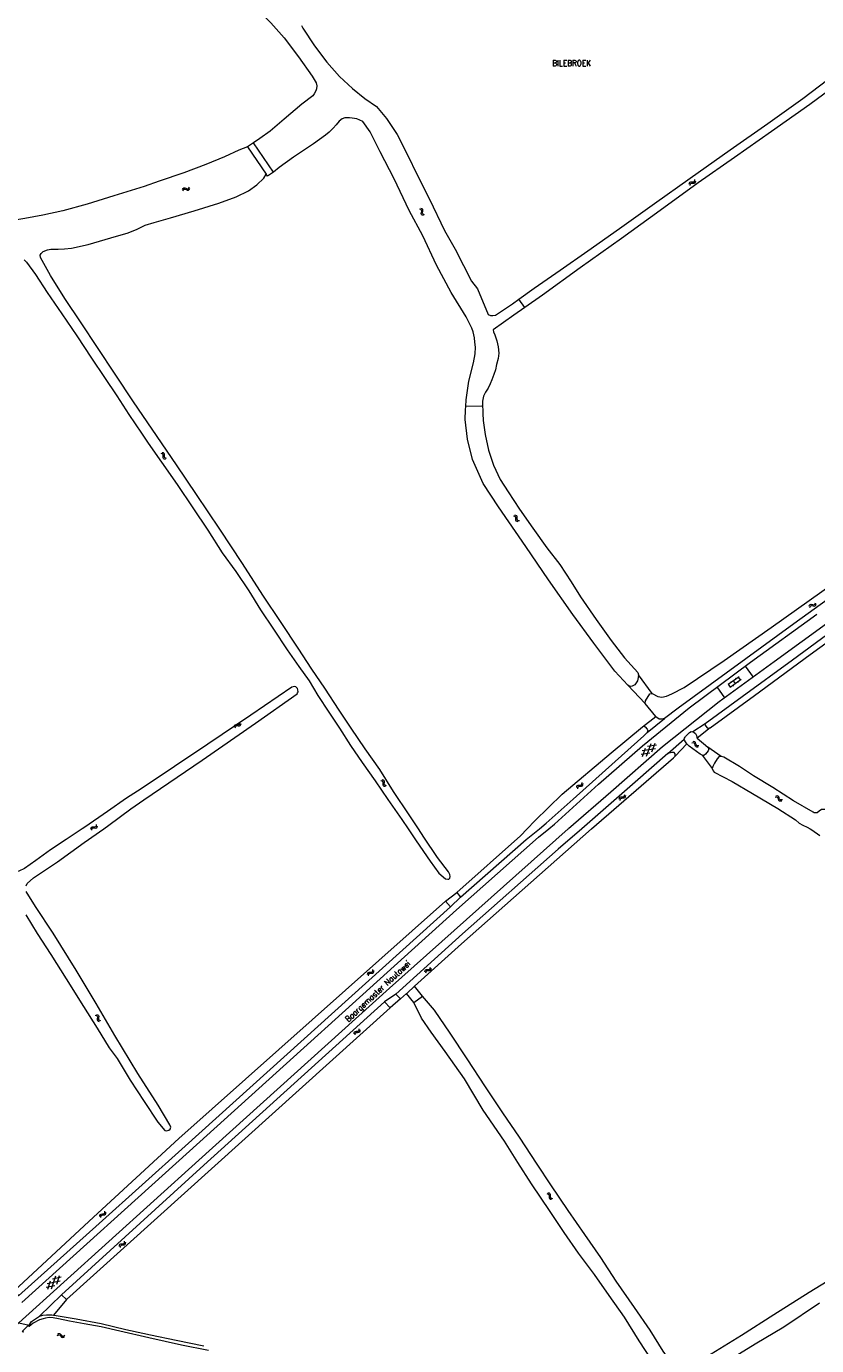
# Model space of a CAD drawing. Header units: metres. Extents: x 189705 to 199106, y 581686 to 588448.
# Tile 337 of 555: x 194142 to 194411, y 586824 to 587273. Entities that reach past the tile are written whole.
import ezdxf

# ---------------------------------------------------------------- set-up
doc = ezdxf.new("R2010")
doc.units = ezdxf.units.M
doc.layers.add('B-WA-OG-GBKN-G', color=7, linetype='Continuous', lineweight=18)
doc.styles.add('Style-STANDARD', font='STANDARD.shx')

msp = doc.modelspace()

# ---------------------------------------------------------------- linework, layer by layer
at = {"layer": 'B-WA-OG-GBKN-G'}
for p, q in [((194369.488, 587220.414), (194369.672, 587220.695)), ((194369.672, 587220.695), (194369.753, 587221.096)), ((194369.977, 587220.303), (194370.059, 587220.704)), ((194195.071, 587217.741), (194195.275, 587218.094)), ((194195.235, 587217.272), (194195.441, 587217.624)), ((194195.275, 587218.094), (194195.529, 587218.3)), ((194195.441, 587217.624), (194195.698, 587217.828)), ((194195.529, 587218.3), (194195.868, 587218.303)), ((194195.698, 587217.828), (194196.024, 587217.832)), ((194195.868, 587218.303), (194196.248, 587218.157)), ((194196.024, 587217.832), (194196.414, 587217.689)), ((194196.248, 587218.157), (194196.63, 587218.013)), ((194196.414, 587217.689), (194196.794, 587217.542)), ((194196.63, 587218.013), (194196.959, 587218.013)), ((194196.794, 587217.542), (194197.123, 587217.542)), ((194196.959, 587218.013), (194197.223, 587218.221)), ((194197.123, 587217.542), (194197.387, 587217.752)), ((194197.223, 587218.221), (194197.428, 587218.575)), ((194197.387, 587217.752), (194197.592, 587218.106)), ((194367.786, 587219.553), (194367.866, 587219.953)), ((194367.866, 587219.953), (194368.042, 587220.229)), ((194368.042, 587220.229), (194368.362, 587220.34)), ((194368.091, 587219.161), (194368.174, 587219.56)), ((194368.174, 587219.56), (194368.352, 587219.836)), ((194368.352, 587219.836), (194368.66, 587219.943)), ((194368.362, 587220.34), (194368.768, 587220.323)), ((194368.66, 587219.943), (194369.075, 587219.933)), ((194368.768, 587220.323), (194369.176, 587220.308)), ((194369.075, 587219.933), (194369.483, 587219.915)), ((194369.176, 587220.308), (194369.488, 587220.414)), ((194369.483, 587219.915), (194369.794, 587220.02)), ((194369.794, 587220.02), (194369.977, 587220.303)), ((194276.302, 587210.885), (194275.915, 587211.018)), ((194276.558, 587210.667), (194276.302, 587210.885)), ((194276.73, 587211.138), (194276.343, 587211.27)), ((194276.487, 587209.54), (194276.555, 587209.941)), ((194276.556, 587209.209), (194276.487, 587209.54)), ((194276.555, 587209.941), (194276.623, 587210.344)), ((194276.807, 587208.999), (194276.556, 587209.209)), ((194276.623, 587210.344), (194276.558, 587210.667)), ((194276.988, 587210.92), (194276.73, 587211.138)), ((194277.193, 587208.869), (194276.807, 587208.999)), ((194276.918, 587209.785), (194276.982, 587210.195)), ((194276.985, 587209.466), (194276.918, 587209.785)), ((194276.982, 587210.195), (194277.052, 587210.597)), ((194277.236, 587209.254), (194276.985, 587209.466)), ((194277.052, 587210.597), (194276.988, 587210.92)), ((194277.621, 587209.121), (194277.236, 587209.254)), ((194188.183, 587127.7), (194187.784, 587127.788)), ((194188.581, 587127.998), (194188.181, 587128.086)), ((194188.462, 587127.511), (194188.183, 587127.7)), ((194188.562, 587127.197), (194188.462, 587127.511)), ((194188.516, 587126.383), (194188.54, 587126.79)), ((194188.622, 587126.062), (194188.516, 587126.383)), ((194188.54, 587126.79), (194188.562, 587127.197)), ((194188.861, 587127.81), (194188.581, 587127.998)), ((194188.961, 587127.497), (194188.861, 587127.81)), ((194188.918, 587126.675), (194188.936, 587127.09)), ((194189.02, 587126.365), (194188.918, 587126.675)), ((194188.936, 587127.09), (194188.961, 587127.497)), ((194189.293, 587126.182), (194189.02, 587126.365)), ((194188.895, 587125.881), (194188.622, 587126.062)), ((194189.293, 587125.795), (194188.895, 587125.881)), ((194189.69, 587126.093), (194189.293, 587126.182)), ((194308.334, 587106.397), (194307.931, 587106.469)), ((194308.718, 587106.712), (194308.315, 587106.784)), ((194308.62, 587106.22), (194308.334, 587106.397)), ((194308.733, 587105.911), (194308.62, 587106.22)), ((194309.006, 587106.536), (194308.718, 587106.712)), ((194308.721, 587105.096), (194308.727, 587105.503)), ((194308.84, 587104.779), (194308.721, 587105.096)), ((194308.727, 587105.503), (194308.733, 587105.911)), ((194309.12, 587104.61), (194308.84, 587104.779)), ((194309.119, 587106.227), (194309.006, 587106.536)), ((194309.11, 587105.404), (194309.111, 587105.819)), ((194309.225, 587105.099), (194309.11, 587105.404)), ((194309.111, 587105.819), (194309.119, 587106.227)), ((194309.521, 587104.54), (194309.12, 587104.61)), ((194309.505, 587104.928), (194309.225, 587105.099)), ((194309.906, 587104.855), (194309.505, 587104.928)), ((194410.702, 587076.611), (194410.844, 587076.994)), ((194408.662, 587075.775), (194408.803, 587076.157)), ((194408.803, 587076.157), (194409.019, 587076.403)), ((194408.903, 587075.34), (194409.046, 587075.722)), ((194409.019, 587076.403), (194409.352, 587076.463)), ((194409.046, 587075.722), (194409.265, 587075.966)), ((194409.265, 587075.966), (194409.586, 587076.025)), ((194409.352, 587076.463), (194409.751, 587076.384)), ((194409.586, 587076.025), (194409.994, 587075.95)), ((194409.751, 587076.384), (194410.152, 587076.305)), ((194409.994, 587075.95), (194410.394, 587075.869)), ((194410.152, 587076.305), (194410.477, 587076.361)), ((194410.394, 587075.869), (194410.718, 587075.925)), ((194410.477, 587076.361), (194410.702, 587076.611)), ((194410.718, 587075.925), (194410.942, 587076.176)), ((194410.942, 587076.176), (194411.085, 587076.56)), ((194384.764, 587051.759), (194381.02, 587049.087)), ((194385.461, 587050.782), (194381.717, 587048.11)), ((194382.037, 587049.813), (194381.863, 587050.057)), ((194383.589, 587049.446), (194382.892, 587050.423)), ((194383.745, 587051.032), (194383.571, 587051.276)), ((194384.698, 587049.869), (194384.524, 587050.113)), ((194385.299, 587050.666), (194384.601, 587051.643)), ((194381.88, 587048.226), (194381.183, 587049.203)), ((194382.828, 587048.534), (194382.653, 587048.778)), ((194212.776, 587034.735), (194212.862, 587035.133)), ((194212.862, 587035.133), (194213.041, 587035.406)), ((194213.041, 587035.406), (194213.363, 587035.513)), ((194213.075, 587034.338), (194213.164, 587034.736)), ((194213.164, 587034.736), (194213.346, 587035.009)), ((194213.346, 587035.009), (194213.656, 587035.112)), ((194213.363, 587035.513), (194213.769, 587035.49)), ((194213.656, 587035.112), (194214.07, 587035.095)), ((194213.769, 587035.49), (194214.177, 587035.469)), ((194214.07, 587035.095), (194214.477, 587035.071)), ((194214.177, 587035.469), (194214.49, 587035.57)), ((194214.477, 587035.071), (194214.791, 587035.171)), ((194214.49, 587035.57), (194214.678, 587035.849)), ((194214.678, 587035.849), (194214.766, 587036.248)), ((194214.791, 587035.171), (194214.978, 587035.452)), ((194214.978, 587035.452), (194215.065, 587035.851)), ((194351.846, 587024.653), (194352.948, 587027.498)), ((194353.176, 587024.731), (194354.837, 587029.018)), ((194356.638, 587028.508), (194353.621, 587028.04)), ((194355.063, 587026.249), (194356.166, 587029.094)), ((194369.127, 587029.245), (194368.722, 587029.191)), ((194369.397, 587029.662), (194368.992, 587029.608)), ((194369.454, 587029.164), (194369.127, 587029.245)), ((194369.725, 587029.583), (194369.397, 587029.662)), ((194369.655, 587028.904), (194369.454, 587029.164)), ((194369.775, 587028.514), (194369.655, 587028.904)), ((194369.927, 587029.323), (194369.725, 587029.583)), ((194369.893, 587028.124), (194369.775, 587028.514)), ((194370.103, 587027.859), (194369.893, 587028.124)), ((194370.043, 587028.932), (194369.927, 587029.323)), ((194370.169, 587028.537), (194370.043, 587028.932)), ((194370.421, 587027.784), (194370.103, 587027.859)), ((194370.372, 587028.281), (194370.169, 587028.537)), ((194370.691, 587028.203), (194370.372, 587028.281)), ((194370.825, 587027.839), (194370.421, 587027.784)), ((194371.095, 587028.256), (194370.691, 587028.203)), ((194354.388, 587025.707), (194351.373, 587025.24)), ((194356.278, 587027.227), (194351.736, 587026.523)), ((194263.133, 587016.246), (194262.733, 587016.332)), ((194263.528, 587016.547), (194263.129, 587016.633)), ((194263.413, 587016.059), (194263.133, 587016.246)), ((194263.514, 587015.746), (194263.413, 587016.059)), ((194263.474, 587014.932), (194263.495, 587015.338)), ((194263.581, 587014.611), (194263.474, 587014.932)), ((194263.495, 587015.338), (194263.514, 587015.746)), ((194263.81, 587016.361), (194263.528, 587016.547)), ((194263.855, 587014.432), (194263.581, 587014.611)), ((194263.911, 587016.048), (194263.81, 587016.361)), ((194264.254, 587014.348), (194263.855, 587014.432)), ((194263.873, 587015.226), (194263.889, 587015.641)), ((194263.977, 587014.917), (194263.873, 587015.226)), ((194263.889, 587015.641), (194263.911, 587016.048)), ((194264.251, 587014.736), (194263.977, 587014.917)), ((194264.649, 587014.648), (194264.251, 587014.736)), ((194329.445, 587013.994), (194329.487, 587014.399)), ((194329.487, 587014.399), (194329.636, 587014.691)), ((194329.636, 587014.691), (194329.945, 587014.831)), ((194329.785, 587013.632), (194329.83, 587014.037)), ((194329.83, 587014.037), (194329.982, 587014.328)), ((194329.945, 587014.831), (194330.351, 587014.853)), ((194329.982, 587014.328), (194330.279, 587014.464)), ((194330.279, 587014.464), (194330.693, 587014.492)), ((194330.351, 587014.853), (194330.758, 587014.876)), ((194330.693, 587014.492), (194331.1, 587014.512)), ((194330.758, 587014.876), (194331.059, 587015.009)), ((194331.059, 587015.009), (194331.216, 587015.307)), ((194331.1, 587014.512), (194331.401, 587014.646)), ((194331.216, 587015.307), (194331.26, 587015.714)), ((194331.401, 587014.646), (194331.556, 587014.945)), ((194331.556, 587014.945), (194331.6, 587015.352)), ((194343.937, 587010.027), (194343.994, 587010.43)), ((194343.994, 587010.43), (194344.154, 587010.716)), ((194344.154, 587010.716), (194344.467, 587010.845)), ((194344.263, 587009.653), (194344.323, 587010.056)), ((194344.323, 587010.056), (194344.486, 587010.341)), ((194344.467, 587010.845), (194344.874, 587010.851)), ((194344.486, 587010.341), (194344.787, 587010.466)), ((194344.787, 587010.466), (194345.202, 587010.478)), ((194344.874, 587010.851), (194345.282, 587010.859)), ((194345.202, 587010.478), (194345.61, 587010.483)), ((194345.282, 587010.859), (194345.587, 587010.982)), ((194345.587, 587010.982), (194345.755, 587011.274)), ((194345.61, 587010.483), (194345.915, 587010.606)), ((194345.755, 587011.274), (194345.813, 587011.678)), ((194345.915, 587010.606), (194346.082, 587010.9)), ((194346.082, 587010.9), (194346.14, 587011.304)), ((194397.506, 587010.721), (194397.106, 587010.637)), ((194397.745, 587011.156), (194397.345, 587011.073)), ((194397.837, 587010.664), (194397.506, 587010.721)), ((194398.078, 587011.101), (194397.745, 587011.156)), ((194398.058, 587010.419), (194397.837, 587010.664)), ((194398.205, 587010.038), (194398.058, 587010.419)), ((194398.298, 587010.856), (194398.078, 587011.101)), ((194398.351, 587009.658), (194398.205, 587010.038)), ((194398.443, 587010.474), (194398.298, 587010.856)), ((194398.579, 587009.408), (194398.351, 587009.658)), ((194398.597, 587010.089), (194398.443, 587010.474)), ((194398.902, 587009.356), (194398.579, 587009.408)), ((194398.817, 587009.849), (194398.597, 587010.089)), ((194399.141, 587009.794), (194398.817, 587009.849)), ((194399.301, 587009.441), (194398.902, 587009.356)), ((194399.54, 587009.876), (194399.141, 587009.794)), ((194163.925, 587000.282), (194164.103, 587000.557)), ((194164.103, 587000.557), (194164.423, 587000.666)), ((194164.423, 587000.666), (194164.83, 587000.647)), ((194164.83, 587000.647), (194165.238, 587000.63)), ((194165.238, 587000.63), (194165.55, 587000.733)), ((194165.55, 587000.733), (194165.736, 587001.014)), ((194165.736, 587001.014), (194165.819, 587001.414)), ((194165.854, 587000.338), (194166.038, 587000.62)), ((194166.038, 587000.62), (194166.122, 587001.02)), ((194163.843, 586999.883), (194163.925, 587000.282)), ((194164.146, 586999.489), (194164.231, 586999.888)), ((194164.231, 586999.888), (194164.411, 587000.162)), ((194164.411, 587000.162), (194164.719, 587000.268)), ((194164.719, 587000.268), (194165.134, 587000.255)), ((194165.134, 587000.255), (194165.542, 587000.234)), ((194165.542, 587000.234), (194165.854, 587000.338)), ((194258.229, 586950.703), (194258.375, 586950.996)), ((194258.375, 586950.996), (194258.681, 586951.141)), ((194258.681, 586951.141), (194259.087, 586951.167)), ((194259.087, 586951.167), (194259.494, 586951.196)), ((194259.494, 586951.196), (194259.793, 586951.333)), ((194259.793, 586951.333), (194259.946, 586951.633)), ((194259.841, 586950.837), (194260.14, 586950.974)), ((194259.946, 586951.633), (194259.985, 586952.04)), ((194260.14, 586950.974), (194260.291, 586951.276)), ((194260.291, 586951.276), (194260.33, 586951.683)), ((194277.722, 586951.258), (194277.782, 586951.661)), ((194277.782, 586951.661), (194277.944, 586951.945)), ((194277.944, 586951.945), (194278.258, 586952.072)), ((194278.046, 586950.881), (194278.109, 586951.284)), ((194278.109, 586951.284), (194278.273, 586951.568)), ((194278.258, 586952.072), (194278.664, 586952.075)), ((194278.273, 586951.568), (194278.575, 586951.69)), ((194278.575, 586951.69), (194278.99, 586951.7)), ((194278.664, 586952.075), (194279.073, 586952.08)), ((194278.99, 586951.7), (194279.398, 586951.702)), ((194279.073, 586952.08), (194279.379, 586952.201)), ((194279.379, 586952.201), (194279.549, 586952.492)), ((194279.398, 586951.702), (194279.704, 586951.823)), ((194279.549, 586952.492), (194279.61, 586952.896)), ((194279.704, 586951.823), (194279.873, 586952.115)), ((194279.873, 586952.115), (194279.934, 586952.519)), ((194258.192, 586950.297), (194258.229, 586950.703)), ((194258.537, 586949.94), (194258.577, 586950.345)), ((194258.577, 586950.345), (194258.725, 586950.638)), ((194258.725, 586950.638), (194259.02, 586950.778)), ((194259.02, 586950.778), (194259.433, 586950.811)), ((194259.433, 586950.811), (194259.841, 586950.837)), ((194165.387, 586936.462), (194165.776, 586936.342)), ((194165.776, 586936.342), (194166.033, 586936.138)), ((194165.806, 586936.729), (194166.196, 586936.611)), ((194166.06, 586935.409), (194166.003, 586935.005)), ((194166.003, 586935.005), (194166.078, 586934.685)), ((194166.033, 586936.138), (194166.111, 586935.821)), ((194166.111, 586935.821), (194166.06, 586935.409)), ((194166.078, 586934.685), (194166.343, 586934.476)), ((194166.196, 586936.611), (194166.454, 586936.41)), ((194166.343, 586934.476), (194166.734, 586934.357)), ((194166.479, 586935.677), (194166.424, 586935.273)), ((194166.424, 586935.273), (194166.499, 586934.952)), ((194166.454, 586936.41), (194166.534, 586936.08)), ((194166.534, 586936.08), (194166.479, 586935.677)), ((194166.499, 586934.952), (194166.762, 586934.742)), ((194166.762, 586934.742), (194167.153, 586934.623)), ((194253.549, 586930.131), (194253.586, 586930.537)), ((194253.586, 586930.537), (194253.732, 586930.83)), ((194253.732, 586930.83), (194254.038, 586930.975)), ((194253.894, 586929.774), (194253.934, 586930.179)), ((194253.934, 586930.179), (194254.082, 586930.472)), ((194254.038, 586930.975), (194254.444, 586931.001)), ((194254.082, 586930.472), (194254.377, 586930.612)), ((194254.377, 586930.612), (194254.79, 586930.645)), ((194254.444, 586931.001), (194254.851, 586931.03)), ((194254.79, 586930.645), (194255.198, 586930.671)), ((194254.851, 586931.03), (194255.15, 586931.167)), ((194255.15, 586931.167), (194255.303, 586931.467)), ((194255.198, 586930.671), (194255.497, 586930.808)), ((194255.303, 586931.467), (194255.342, 586931.874)), ((194255.497, 586930.808), (194255.648, 586931.11)), ((194255.648, 586931.11), (194255.687, 586931.517)), ((194319.242, 586875.704), (194319.642, 586875.628)), ((194319.63, 586876.015), (194320.03, 586875.941)), ((194319.642, 586875.628), (194319.921, 586875.453)), ((194319.921, 586875.453), (194320.033, 586875.147)), ((194320.028, 586874.732), (194320.016, 586874.324)), ((194320.033, 586875.147), (194320.028, 586874.732)), ((194320.03, 586875.941), (194320.309, 586875.77)), ((194320.309, 586875.77), (194320.425, 586875.452)), ((194320.415, 586875.045), (194320.405, 586874.637)), ((194320.405, 586874.637), (194320.515, 586874.326)), ((194320.425, 586875.452), (194320.415, 586875.045)), ((194320.016, 586874.324), (194320.126, 586874.014)), ((194320.126, 586874.014), (194320.413, 586873.836)), ((194320.413, 586873.836), (194320.814, 586873.76)), ((194320.515, 586874.326), (194320.8, 586874.147)), ((194320.8, 586874.147), (194321.202, 586874.071)), ((194166.927, 586867.891), (194166.946, 586868.298)), ((194166.946, 586868.298), (194167.078, 586868.597)), ((194167.078, 586868.597), (194167.377, 586868.755)), ((194167.287, 586867.549), (194167.309, 586867.956)), ((194167.309, 586867.956), (194167.444, 586868.256)), ((194167.377, 586868.755), (194167.782, 586868.8)), ((194167.444, 586868.256), (194167.732, 586868.408)), ((194167.732, 586868.408), (194168.144, 586868.46)), ((194167.782, 586868.8), (194168.188, 586868.846)), ((194168.144, 586868.46), (194168.549, 586868.503)), ((194168.188, 586868.846), (194168.48, 586868.997)), ((194168.48, 586868.997), (194168.619, 586869.304)), ((194168.549, 586868.503), (194168.842, 586868.654)), ((194168.619, 586869.304), (194168.64, 586869.712)), ((194168.842, 586868.654), (194168.98, 586868.962)), ((194168.98, 586868.962), (194169, 586869.37)), ((194173.609, 586857.739), (194173.64, 586858.145)), ((194173.64, 586858.145), (194173.781, 586858.441)), ((194173.781, 586858.441), (194174.085, 586858.59)), ((194173.959, 586857.387), (194173.993, 586857.793)), ((194173.993, 586857.793), (194174.137, 586858.088)), ((194174.085, 586858.59), (194174.491, 586858.623)), ((194174.137, 586858.088), (194174.43, 586858.232)), ((194174.43, 586858.232), (194174.842, 586858.272)), ((194174.491, 586858.623), (194174.898, 586858.657)), ((194174.842, 586858.272), (194175.249, 586858.303)), ((194174.898, 586858.657), (194175.195, 586858.799)), ((194175.195, 586858.799), (194175.343, 586859.101)), ((194175.249, 586858.303), (194175.546, 586858.445)), ((194175.343, 586859.101), (194175.375, 586859.508)), ((194175.546, 586858.445), (194175.693, 586858.749)), ((194175.693, 586858.749), (194175.726, 586859.156)), ((194150.485, 586843.274), (194151.903, 586847.647)), ((194152.284, 586844.895), (194153.226, 586847.797)), ((194151.64, 586844.316), (194148.657, 586843.681)), ((194153.443, 586845.94), (194148.947, 586844.982)), ((194149.161, 586843.121), (194150.102, 586846.023)), ((194153.73, 586847.238), (194150.744, 586846.602)), ((194152.397, 586827.327), (194152.741, 586827.546)), ((194152.465, 586827.819), (194152.807, 586828.04)), ((194152.741, 586827.546), (194153.062, 586827.61)), ((194152.807, 586828.04), (194153.127, 586828.107)), ((194153.062, 586827.61), (194153.354, 586827.464)), ((194153.127, 586828.107), (194153.43, 586827.955)), ((194153.354, 586827.464), (194153.636, 586827.16)), ((194153.43, 586827.955), (194153.702, 586827.652)), ((194153.636, 586827.16), (194153.907, 586826.855)), ((194153.702, 586827.652), (194153.976, 586827.349)), ((194153.907, 586826.855), (194154.2, 586826.705)), ((194153.976, 586827.349), (194154.268, 586827.199)), ((194154.2, 586826.705), (194154.53, 586826.771)), ((194154.268, 586827.199), (194154.599, 586827.263)), ((194154.53, 586826.771), (194154.874, 586826.992)), ((194154.599, 586827.263), (194154.943, 586827.484))]:
    msp.add_line(p, q, dxfattribs=at)
at = {"layer": 'B-WA-OG-GBKN-G', "flags": 128}
for points in [[(194523.719, 587330.788), (194517.52, 587325.905), (194508.791, 587319.444), (194501.081, 587313.464), (194494.304, 587309.012), (194488.532, 587304.818), (194481.393, 587299.585), (194474.846, 587294.561), (194466.875, 587289.284), (194457.329, 587282.393), (194447.399, 587275.003), (194436.51, 587267.452), (194427.423, 587260.544), (194418.494, 587253.791), (194408.946, 587246.717), (194395.874, 587237.547), (194383.236, 587228.633), (194370.87, 587220.012), (194357.945, 587210.545), (194344.686, 587201.056), (194330.63, 587191.064), (194317.758, 587181.695), (194311.734, 587177.558)], [(194223.536, 587276.233), (194225.181, 587274.559), (194229.728, 587269.411), (194234.642, 587262.95), (194239.265, 587256.342), (194240.643, 587254.134), (194240.821, 587253.006), (194240.758, 587252.018), (194240.515, 587251.353), (194239.955, 587250.383), (194239.489, 587249.675), (194235.8, 587246.847), (194229.71, 587241.759), (194224.946, 587237.594), (194221.489, 587235.077), (194219.248, 587233.667)], [(194235.69, 587273.626), (194236.054, 587272.745), (194240.088, 587266.647), (194244.31, 587261.07), (194248.56, 587256.272), (194253.066, 587252.153), (194257.266, 587248.783), (194261.256, 587246.017), (194264.664, 587241.975), (194268.258, 587236.477), (194271.696, 587229.789), (194275.147, 587222.46), (194279.245, 587214.403), (194284.344, 587203.829), (194287.988, 587197.467), (194290.882, 587191.885), (194293.607, 587186.488), (194295.648, 587183.906), (194299.234, 587175.122), (194300.029, 587174.78), (194300.835, 587174.797), (194301.772, 587174.951), (194307.554, 587178.779), (194309.725, 587180.357)], [(194309.725, 587180.357), (194314.983, 587184.179), (194323.819, 587190.239), (194333.284, 587196.882), (194344.008, 587204.408), (194355.974, 587212.929), (194368.111, 587221.566), (194381.778, 587231.267), (194394.553, 587240.218), (194406.499, 587248.687), (194417.929, 587257.352)], [(194291.616, 587143.87), (194291.824, 587146.128), (194292.677, 587152.449), (194294.216, 587158.757), (194294.805, 587161.821), (194294.933, 587164.013), (194294.755, 587165.736), (194294.574, 587167.204), (194294.124, 587169.219), (194293.712, 587170.5), (194291.77, 587174.344), (194286.64, 587182.62), (194281.645, 587191.93), (194277.019, 587201.989), (194272.358, 587210.647), (194267.241, 587221.372), (194262.454, 587230.522), (194259.051, 587237.399), (194256.574, 587240.875), (194254.456, 587241.782), (194252.966, 587242.059), (194251.965, 587242.148), (194250.473, 587242.151), (194249.553, 587241.814), (194248.51, 587241.007), (194247.462, 587239.721), (194246.449, 587238.691), (194245.04, 587237.312), (194243.877, 587236.27), (194239.721, 587233.303), (194232.943, 587228.727), (194228.036, 587225.244), (194226.074, 587223.618)], [(194217.282, 587232.254), (194214.265, 587231.088), (194209.358, 587228.895), (194203.065, 587226.212), (194195.5, 587223.386), (194187.103, 587220.535), (194182.03, 587218.763), (194171.72, 587215.558), (194162.633, 587212.762), (194154.296, 587210.432), (194147.521, 587209.033), (194141.403, 587207.845), (194137.964, 587207.244), (194136.657, 587206.953), (194133.556, 587205.983), (194131.035, 587204.679), (194126.676, 587202.258), (194123.738, 587200.434), (194122.273, 587199.246), (194120.998, 587198.811), (194119.685, 587198.52), (194119.265, 587198.55), (194118.429, 587198.891)], [(194219.248, 587233.667), (194217.282, 587232.254)], [(194217.282, 587232.254), (194223.593, 587222.957)], [(194226.074, 587223.618), (194219.248, 587233.667)], [(194182.393, 587205.58), (194185.475, 587206.558), (194190.957, 587208.058), (194199.041, 587210.486), (194207.534, 587213.08), (194213.357, 587215.296), (194217.588, 587217.294), (194220.484, 587219.384), (194222.76, 587221.638), (194223.593, 587222.957)], [(194226.074, 587223.618), (194224.08, 587222.286), (194223.593, 587222.957)], [(194275.5, 587000), (194272.338, 587004.762), (194266.994, 587012.634), (194262.299, 587020.216), (194257.376, 587027.179), (194252.602, 587034.238), (194248.482, 587040.331), (194243.602, 587047.841), (194239.221, 587054.318), (194234.529, 587061.537), (194228.726, 587070.287), (194222.486, 587079.535), (194215.493, 587090.347), (194207.789, 587102.016), (194199.86, 587113.897), (194193.092, 587123.919), (194184.75, 587136.075), (194178.443, 587145.44), (194172.098, 587154.812), (194166.117, 587163.919), (194160.536, 587172.322), (194154.975, 587180.665), (194150.065, 587188.498), (194146.694, 587194.575), (194146.583, 587195.402), (194146.942, 587195.963), (194147.576, 587196.593), (194149.042, 587197.204), (194150.256, 587197.384), (194152.675, 587197.416), (194154.931, 587197.555), (194157.319, 587197.791), (194162.893, 587199.023), (194170.704, 587201.253), (194176.532, 587202.954), (194179.603, 587204.279), (194182.393, 587205.58)], [(194141.09, 587193.737), (194141.975, 587193.002), (194145.027, 587188.756), (194149.027, 587182.641), (194154.015, 587175.443), (194159.085, 587167.923), (194164.088, 587160.246), (194168.517, 587153.714), (194172.673, 587147.474), (194176.802, 587141.148), (194181.095, 587134.702), (194183.38, 587131.302), (194187.896, 587124.866), (194193.268, 587117.283), (194198.587, 587109.35), (194203.748, 587101.647), (194208.59, 587093.971), (194213.218, 587087.584), (194217.664, 587080.983), (194221.652, 587074.596), (194226.117, 587067.977), (194230.775, 587060.943), (194234.733, 587055.239), (194238.22, 587050.433), (194241.274, 587045.373), (194245.011, 587039.703), (194248.596, 587034.213), (194252.331, 587028.358), (194256.288, 587022.593), (194260.725, 587016.282), (194265.108, 587010.008)], [(194311.734, 587177.558), (194309.725, 587180.357)], [(194311.734, 587177.558), (194307.966, 587174.971), (194300.999, 587169.932), (194301.129, 587169.236), (194301.583, 587168.191), (194302.23, 587166.194), (194302.719, 587164.192), (194302.872, 587161.978), (194302.689, 587160.14), (194302.065, 587158.078), (194301.739, 587156.366), (194301.166, 587154.781), (194300.499, 587152.962), (194299.966, 587151.501), (194299.218, 587150.082), (194298.359, 587148.723), (194297.716, 587147.362), (194297.324, 587145.618), (194297.328, 587144.099), (194297.402, 587142.429), (194297.457, 587140.811), (194297.556, 587139.723), (194297.608, 587139.062), (194298.193, 587134.296), (194299.387, 587128.955), (194301.1, 587123.837), (194303.307, 587118.995), (194306.031, 587114.737), (194309.91, 587108.857), (194314.528, 587102.36), (194319.223, 587095.665), (194323.667, 587090.034), (194327.532, 587084.062), (194330.699, 587079.02), (194336.084, 587071.317), (194341.212, 587064.107), (194345.707, 587058.259), (194350.236, 587053.249), (194350.516, 587052.461)], [(194567.998, 587177.233), (194549.824, 587164.626), (194532.086, 587151.317), (194516.96, 587140.349), (194500.586, 587128.441), (194476.808, 587111.146), (194449.596, 587091.42), (194426.617, 587074.761), (194402.971, 587057.454), (194385.806, 587044.939), (194373.25, 587035.74)], [(194374.919, 587034.392), (194390.066, 587045.438), (194408.958, 587059.389), (194431.605, 587075.689), (194475.858, 587107.712), (194511.767, 587133.791), (194543.218, 587156.686), (194564.052, 587171.79), (194567.593, 587174.013), (194569.444, 587175.409)], [(194319.848, 587084.824), (194312.066, 587096.134), (194302.743, 587109.614), (194297.603, 587117.557), (194293.932, 587125.785), (194292.179, 587132.645), (194291.425, 587139.369), (194291.506, 587142.675), (194291.616, 587143.87)], [(194297.11, 587143.964), (194291.616, 587143.87)], [(194355.163, 587046.024), (194357.086, 587044.987), (194358.442, 587044.811), (194360.088, 587045.205), (194361.879, 587045.931), (194366.109, 587048.165), (194379.651, 587057.315), (194395.755, 587068.531), (194434.596, 587096.146), (194456.003, 587111.239)], [(194457.968, 587108.94), (194445.825, 587100.288), (194403.483, 587069.754), (194364.075, 587041.04), (194359.37, 587037.541)], [(194346.864, 587048.892), (194342.457, 587053.672), (194335.285, 587063.208), (194328.115, 587072.94), (194319.848, 587084.824)], [(194321.855, 587001.579), (194336.919, 587015.155), (194351.816, 587028.234), (194367.781, 587041.224), (194388.686, 587056.708), (194411.279, 587073.036)], [(194415.818, 587070.689), (194396.741, 587056.811), (194378.025, 587043.198), (194358.632, 587027.886), (194341.106, 587012.489), (194326.655, 587000)], [(194389.677, 587051.673), (194386.95, 587055.422)], [(194350.516, 587052.461), (194350.401, 587051.513), (194350.172, 587050.324), (194349.223, 587049.057), (194348.359, 587048.523), (194347.835, 587048.463), (194347.229, 587048.692), (194346.864, 587048.892)], [(194355.163, 587046.024), (194350.516, 587052.461)], [(194201.783, 587023.329), (194219.986, 587035.948), (194234.219, 587045.971), (194234.284, 587046.256), (194234.466, 587046.618), (194234.455, 587047.305), (194234.274, 587047.772), (194233.757, 587048.33), (194233.136, 587048.422), (194232.41, 587048.19), (194218.424, 587038.711), (194203.725, 587028.753), (194180.982, 587013.631), (194175.961, 587010.369), (194169.553, 587005.866), (194161.842, 587000.588), (194160.954, 587000)], [(194352.783, 587042.682), (194346.864, 587048.892)], [(194352.783, 587042.682), (194352.861, 587043.562), (194354.424, 587045.91), (194355.163, 587046.024)], [(194379.972, 587044.614), (194377.306, 587048.279)], [(194356.427, 587038.28), (194352.783, 587042.682)], [(194351.858, 587034.684), (194356.427, 587038.28)], [(194353.417, 587032.81), (194359.37, 587037.541)], [(194359.37, 587037.541), (194358.487, 587037.332), (194357.558, 587037.362), (194356.728, 587037.916), (194356.427, 587038.28)], [(194315.119, 587002.702), (194324.504, 587011.728), (194341.226, 587025.877), (194351.858, 587034.684)], [(194353.417, 587032.81), (194352.303, 587031.695), (194342.504, 587022.861), (194328.261, 587010.086), (194319.058, 587001.91)], [(194351.858, 587034.684), (194352.392, 587034.952), (194352.793, 587034.729), (194353.506, 587033.926), (194353.639, 587033.435), (194353.417, 587032.81)], [(194366.485, 587031.424), (194367.857, 587032.831), (194368.463, 587033.118), (194368.974, 587033.054)], [(194373.25, 587035.74), (194368.974, 587033.054)], [(194368.974, 587033.054), (194369.484, 587032.799), (194369.931, 587032.383), (194370.218, 587031.808), (194370.41, 587031.233), (194370.537, 587030.849)], [(194374.919, 587034.392), (194370.537, 587030.849)], [(194373.25, 587035.74), (194373.119, 587035.385), (194373.951, 587034.342), (194374.335, 587034.268), (194374.919, 587034.392)], [(194360.557, 587025.639), (194366.071, 587030.53)], [(194362.98, 587024.717), (194366.996, 587028.932)], [(194372.228, 587025.033), (194371.494, 587025.449), (194367.793, 587028.133), (194366.996, 587028.932), (194366.326, 587029.891), (194366.071, 587030.53), (194366.166, 587030.817), (194366.358, 587031.201), (194366.485, 587031.424)], [(194370.537, 587030.849), (194374.174, 587027.781)], [(194374.174, 587027.781), (194374.43, 587027.238), (194374.206, 587026.567), (194373.377, 587025.449), (194372.771, 587025.001), (194372.228, 587025.033)], [(194378.712, 587024.655), (194374.174, 587027.781)], [(194168.278, 587000), (194170.039, 587001.229), (194177.432, 587006.732), (194181.953, 587009.834), (194201.783, 587023.329)], [(194360.557, 587025.639), (194349.356, 587015.855), (194331.137, 587000)], [(194334.467, 587000), (194362.379, 587024.166), (194362.98, 587024.717)], [(194362.98, 587024.717), (194363.006, 587025.561), (194362.617, 587025.914), (194361.815, 587025.981), (194360.557, 587025.639)], [(194372.228, 587025.033), (194375.65, 587020.544)], [(194378.712, 587024.655), (194378.004, 587024.565), (194377.341, 587023.773), (194376.442, 587022.349), (194375.834, 587021.223), (194375.65, 587020.544)], [(194421.431, 587000), (194420.692, 587000.381), (194419.973, 587001.102), (194419.605, 587002.16), (194419.019, 587003.037), (194417.78, 587004.13), (194416.57, 587004.883), (194415.025, 587006.111), (194413.956, 587006.58), (194412.843, 587006.559), (194412.084, 587005.965), (194411.45, 587005.409), (194410.376, 587005.427), (194410.038, 587005.587), (194403.362, 587009.481), (194396.327, 587014.001), (194389.692, 587018.064), (194384.875, 587021.219), (194379.626, 587024.39), (194378.712, 587024.655)], [(194375.65, 587020.544), (194375.923, 587019.703), (194376.324, 587019.254), (194382.385, 587016.034)], [(194382.385, 587016.034), (194389.385, 587011.953), (194397.947, 587006.848), (194404.008, 587003.059), (194405.219, 587001.887), (194406.495, 587001.199), (194408.02, 587000.502), (194408.983, 587000)], [(194265.108, 587010.008), (194269.829, 587003.109), (194271.95, 587000)], [(194312.582, 587000), (194315.119, 587002.702)], [(194316.732, 587000), (194319.058, 587001.91)], [(194319.96, 587000), (194321.855, 587001.579)], [(194160.954, 587000), (194155.41, 586996.329), (194150.092, 586992.801), (194145.067, 586989.178), (194141.296, 586986.411), (194139.31, 586985.595), (194138.149, 586985.454), (194137.251, 586985.507), (194136.521, 586985.965), (194136.222, 586986.295), (194134.216, 586989.445), (194130.788, 586994.926), (194127.472, 587000)], [(194136.579, 586829.176), (194139.277, 586831.721), (194200.669, 586887.088), (194265.685, 586945.733), (194326.592, 587000)], [(194140.33, 586838.655), (194197.456, 586890.199), (194288.493, 586972.402), (194316.446, 586997.072)], [(194141.759, 586980.6), (194142.184, 586981.298), (194144.259, 586983.3), (194152.503, 586988.75), (194161.556, 586995.308), (194168.278, 587000)], [(194331.137, 587000), (194323.149, 586993.048), (194290.546, 586964.248), (194267.796, 586943.641)], [(194271.95, 587000), (194274.773, 586995.863), (194279.463, 586988.97), (194282.485, 586984.901), (194284.759, 586982.914), (194285.552, 586982.814), (194285.884, 586982.853), (194286.226, 586983.157), (194286.287, 586983.716), (194286.171, 586984.382), (194285.707, 586985.31), (194281.993, 586990.15), (194277.378, 586997.171), (194275.5, 587000)], [(194274.177, 586946.321), (194290.233, 586960.811), (194334.467, 587000)], [(194288.549, 586978.259), (194310.296, 586997.566)], [(194289.84, 586976.64), (194312.223, 586996.298)], [(194310.296, 586997.566), (194312.582, 587000)], [(194312.223, 586996.298), (194316.732, 587000)], [(194316.446, 586997.072), (194319.96, 587000)], [(194408.983, 587000), (194409.608, 586999.674), (194412.278, 586997.668)], [(194141.736, 586970.684), (194145.557, 586964.328), (194150.181, 586957.187), (194155.416, 586948.888), (194161.361, 586939.495), (194165.983, 586932.101), (194170.115, 586925.313), (194172.78, 586921.712), (194177.24, 586914.305), (194182.038, 586907.073), (194186.675, 586900.036), (194189.104, 586897.221), (194189.649, 586897.121), (194190.487, 586897.325), (194190.943, 586897.648), (194191.069, 586898.31), (194190.767, 586899.122), (194186.83, 586905.845), (194179.827, 586916.657), (194172.022, 586929.622), (194165.617, 586940.438), (194158.863, 586951.84), (194151.063, 586964.381), (194145.036, 586973.475), (194141.847, 586978.568)], [(194284.68, 586975.37), (194288.549, 586978.259)], [(194288.549, 586978.259), (194289.84, 586976.64)], [(194164.783, 586867.632), (194193.811, 586894.433), (194284.68, 586975.37)], [(194166.687, 586865.532), (194195.967, 586891.817), (194286.446, 586973.45)], [(194286.446, 586973.45), (194284.68, 586975.37)], [(194286.446, 586973.45), (194289.84, 586976.64)], [(194267.796, 586943.641), (194263.992, 586940.99)], [(194269.384, 586942.031), (194265.851, 586938.996)], [(194267.796, 586943.641), (194269.384, 586942.031)], [(194269.384, 586942.031), (194271.444, 586943.858)], [(194271.444, 586943.858), (194271.628, 586944.021), (194274.177, 586946.321)], [(194273.972, 586940.755), (194271.444, 586943.858)], [(194273.972, 586940.755), (194276.872, 586942.957)], [(194276.872, 586942.957), (194274.177, 586946.321)], [(194364.555, 586815.078), (194363.889, 586815.52), (194363.087, 586816.163), (194358.966, 586822.028), (194354.447, 586829.143), (194349.191, 586836.863), (194342.933, 586845.938), (194337.625, 586853.93), (194332.227, 586861.825), (194326.55, 586870.011), (194320.622, 586878.73), (194316.012, 586885.774), (194309.949, 586894.888), (194304.286, 586903.179), (194298.377, 586912.065), (194292.088, 586921.659), (194286.329, 586930.351), (194280.95, 586938.207), (194276.872, 586942.957)], [(194153.821, 586841.268), (194202.353, 586885.379), (194263.992, 586940.99)], [(194155.602, 586839.649), (194265.851, 586938.996)], [(194265.851, 586938.996), (194263.992, 586940.99)], [(194340.545, 586841.033), (194335.553, 586848.163), (194330.069, 586855.423), (194325.155, 586862.5), (194320.35, 586869.623), (194314.081, 586879.061), (194309.393, 586886.287), (194304.881, 586893.532), (194297.616, 586904.184), (194291.187, 586914.834), (194284.56, 586924.117), (194279.832, 586930.695), (194276.565, 586935.489), (194273.972, 586940.755)], [(194137.679, 586842.608), (194164.783, 586867.632)], [(194137.679, 586842.608), (194139.188, 586840.846), (194166.687, 586865.532)], [(194422.462, 586850.389), (194408.672, 586841.984), (194396.647, 586834.385), (194385.62, 586827.419), (194375.301, 586821.035), (194366.071, 586815.483), (194365.656, 586815.225), (194364.866, 586815.052), (194364.555, 586815.078)], [(194153.821, 586841.268), (194146.368, 586833.999)], [(194155.602, 586839.649), (194151.173, 586834.336)], [(194155.602, 586839.649), (194153.821, 586841.268)], [(194355.248, 586818.654), (194350.773, 586825.543), (194345.699, 586833.58), (194340.545, 586841.033)], [(194146.368, 586833.999), (194147.531, 586834.358), (194148.797, 586834.463), (194150.53, 586834.416), (194151.173, 586834.336)], [(194151.173, 586834.336), (194151.99, 586834.235), (194158.846, 586833.011), (194167.389, 586831.513), (194175.806, 586829.465), (194181.577, 586828.174), (194184.231, 586827.651), (194192.888, 586825.786), (194202.4, 586823.875)], [(194411.92, 586775.892), (194409.343, 586776.027), (194406.856, 586776.395), (194398.497, 586778.175), (194387.62, 586780.867), (194381.664, 586782.44), (194380.694, 586782.922), (194379.654, 586784.407), (194379.242, 586785.775), (194378.762, 586788.199), (194377.746, 586791.99), (194375.566, 586796.419), (194371.951, 586802.451), (194367.737, 586809.533), (194367.44, 586810.305), (194367.597, 586810.79), (194368.239, 586811.404), (194380.536, 586818.51), (194390.323, 586824.514), (194399.994, 586830.381), (194412.157, 586838.537)], [(194129.813, 586833.925), (194130.707, 586833.716), (194133.867, 586832.953), (194139.277, 586831.721), (194142.797, 586830.925)], [(194142.816, 586830.425), (194142.281, 586830.566), (194140.472, 586828.713), (194140.97, 586828.609)], [(194142.797, 586830.925), (194143.62, 586832.194), (194146.368, 586833.999)], [(194142.797, 586830.925), (194142.816, 586830.425)], [(194203.978, 586822.321), (194194.797, 586824.077), (194183.635, 586826.575), (194173.758, 586828.844), (194167.338, 586830.339), (194161.617, 586831.35), (194156.61, 586832.294), (194152.836, 586833.102), (194151.045, 586833.376), (194149.604, 586833.453), (194148.441, 586833.231), (194147.603, 586833.046), (194146.394, 586832.714), (194144.15, 586831.555), (194142.816, 586830.425)]]:
    msp.add_lwpolyline(points, dxfattribs=at)

# ---------------------------------------------------------------- texts
at = {"layer": 'B-WA-OG-GBKN-G', "style": 'Style-STANDARD'}
msp.add_text('BILEBROEK', height=2, dxfattribs=at).set_placement((194321.111, 587259.801))
msp.add_text('Boargemaster Nautawei', height=2, rotation=42.9329, dxfattribs=at).set_placement((194251.62, 586933.983))

doc.saveas('drawing.dxf')
